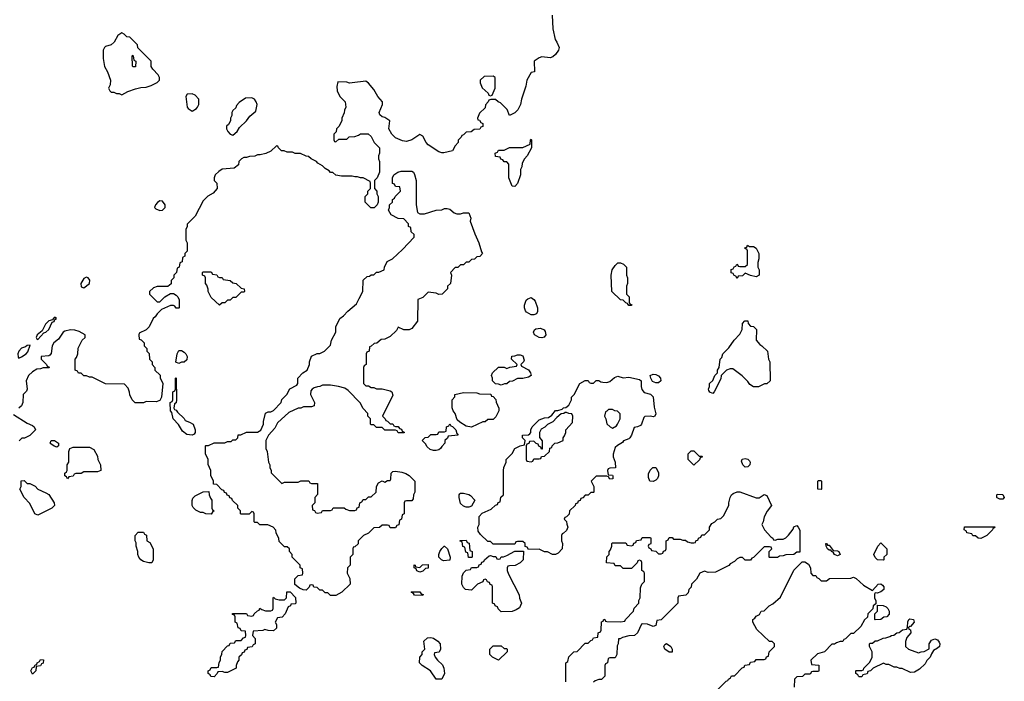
# Model space of a CAD drawing. Header units: inches. Extents: x 2701323 to 2964515, y 494916 to 722124.
# Tile 343 of 656: x 2780796 to 2788062, y 683893 to 688776. Entities that reach past the tile are written whole.
import ezdxf

# ---------------------------------------------------------------- set-up
doc = ezdxf.new("R2010")
doc.units = ezdxf.units.IN
doc.header["$MEASUREMENT"] = 0
doc.layers.add('C7688', color=7, linetype='Continuous')

msp = doc.modelspace()

# ---------------------------------------------------------------- linework, layer by layer
at = {"layer": 'C7688', "color": 2, "elevation": 10}
for points in [[(2784724.7, 688810), (2784731.1, 688708.9), (2784746.8, 688630), (2784761, 688610), (2784778, 688570), (2784771.3, 688550), (2784750, 688518), (2784730, 688502), (2784710, 688495.3), (2784650, 688502), (2784630, 688495.3), (2784592, 688470), (2784594, 688390), (2784570, 688386), (2784538, 688330), (2784530, 688286), (2784498, 688190), (2784491, 688150), (2784471, 688110), (2784450, 688088.7), (2784410, 688068), (2784393.6, 688113.6), (2784343.1, 688163.1), (2784326, 688170), (2784307.3, 688187.3), (2784272.7, 688187.3), (2784258, 688182), (2784254, 688170), (2784232.7, 688147.3), (2784230, 688126), (2784190, 688086), (2784174, 688050), (2784178, 688038), (2784190, 688034), (2784198, 688018), (2784214, 688010), (2784212.7, 687987.3), (2784198, 687982), (2784191.6, 687968.4), (2784150, 687966), (2784127.3, 687947.3), (2784090, 687946), (2784070, 687926), (2784058, 687922), (2784054, 687910), (2784032.7, 687887.3), (2784031.6, 687868.4), (2784010, 687846), (2783990.8, 687809.2), (2783926.4, 687793.6), (2783910, 687793.2), (2783890, 687801.2), (2783810, 687852.3), (2783794.5, 687870), (2783770, 687915.3), (2783750, 687929), (2783690.4, 687889.6), (2783650, 687876.2), (2783621.2, 687881.2), (2783570, 687905.2), (2783541.2, 687930), (2783521.2, 687970), (2783528, 688030), (2783490, 688053.2), (2783470, 688059), (2783453.6, 688073.6), (2783449.2, 688090), (2783473.2, 688150), (2783473.2, 688170), (2783439.3, 688210), (2783410, 688262), (2783370, 688308.7), (2783350, 688322), (2783248.9, 688308.9), (2783230, 688308.7), (2783210, 688315.3), (2783143.6, 688316.4), (2783136.9, 688283.1), (2783138, 688250), (2783158, 688210), (2783198, 688170), (2783202, 688130), (2783192.7, 688107.3), (2783191.6, 688088.4), (2783174, 688050), (2783174, 688030), (2783151.6, 687988.4), (2783134, 687970), (2783131.6, 687948.4), (2783114, 687930), (2783114, 687890), (2783118, 687878), (2783130, 687874), (2783150, 687894), (2783210, 687894), (2783228.4, 687911.6), (2783270, 687914), (2783296.4, 687923.6), (2783310, 687934), (2783367.3, 687932.7), (2783390, 687914), (2783412, 687870), (2783451.1, 687831.1), (2783451.3, 687790), (2783444.7, 687770), (2783444.7, 687750), (2783451.3, 687730), (2783451.3, 687650), (2783434, 687610), (2783414, 687590), (2783414, 687530), (2783431.6, 687511.6), (2783432, 687490), (2783442, 687470), (2783442, 687430), (2783434, 687410), (2783411.6, 687388.4), (2783388.4, 687388.4), (2783346, 687430), (2783346, 687470), (2783366, 687490), (2783366, 687510), (2783386, 687530), (2783386, 687570), (2783382, 687582), (2783330, 687608), (2783310, 687608), (2783290, 687615.3), (2783270, 687615.3), (2783250, 687622), (2783170, 687622), (2783130, 687628), (2783107.3, 687647.3), (2783090, 687648), (2783080.4, 687660.4), (2783050, 687678), (2783030, 687698), (2782996.4, 687716.4), (2782986, 687730), (2782946, 687750), (2782927.3, 687767.3), (2782910, 687768), (2782867.3, 687787.3), (2782830, 687788), (2782810, 687798), (2782770, 687798), (2782747.3, 687807.3), (2782728.4, 687808.4), (2782706, 687830), (2782702, 687842), (2782690, 687846), (2782650, 687806), (2782611.6, 687788.4), (2782570, 687778), (2782550, 687778), (2782530, 687768), (2782492.7, 687767.3), (2782470, 687758), (2782450, 687758), (2782434, 687750), (2782414, 687730), (2782410, 687706), (2782379.6, 687680.4), (2782290, 687673.2), (2782264.5, 687655.5), (2782238, 687630), (2782232, 687610), (2782232, 687590), (2782252, 687570), (2782254, 687530), (2782223.6, 687496.4), (2782185.4, 687474.6), (2782150, 687438), (2782090, 687326), (2782032.7, 687267.3), (2782031.6, 687248.4), (2782022, 687230), (2782022, 687150), (2782032, 687130), (2782031.6, 687068.4), (2782014, 687050), (2782014, 687030), (2781998, 687022), (2781994, 686990), (2781978, 686982), (2781974, 686950), (2781958, 686942), (2781954, 686910), (2781934, 686890), (2781934, 686870), (2781914, 686850), (2781912.7, 686827.3), (2781890, 686806), (2781810, 686806), (2781783.6, 686796.4), (2781754, 686770), (2781754, 686750), (2781810, 686694), (2781830, 686694), (2781866, 686730), (2781910, 686754), (2781930, 686754), (2781950, 686742), (2781962, 686730), (2781972.7, 686707.3), (2781974, 686650), (2781970, 686646), (2781950, 686646), (2781942, 686662), (2781930, 686666), (2781910, 686666), (2781843.6, 686636.4), (2781810, 686606), (2781796.9, 686583.1), (2781782, 686570), (2781751.1, 686508.9), (2781730, 686488), (2781678, 686462), (2781674, 686450), (2781678, 686418), (2781692.7, 686412.7), (2781714, 686390), (2781714, 686370), (2781734, 686350), (2781734, 686330), (2781751.6, 686311.6), (2781754, 686270), (2781774, 686250), (2781774, 686230), (2781794, 686210), (2781794, 686190), (2781831.6, 686151.6), (2781832.7, 686132.7), (2781851.1, 686091.1), (2781842, 685990), (2781830, 685966), (2781803.6, 685956.4), (2781730, 685958), (2781710, 685948), (2781648.4, 685948.4), (2781626, 685970), (2781608.4, 686008.4), (2781607.3, 686027.3), (2781596.4, 686056.4), (2781570, 686086), (2781430, 686088), (2781330, 686138), (2781310, 686138), (2781290, 686148), (2781270, 686148), (2781250, 686166), (2781230, 686166), (2781222, 686182), (2781206, 686190), (2781206, 686270), (2781216.4, 686283.6), (2781226, 686310), (2781228.4, 686351.6), (2781258, 686410), (2781278, 686430), (2781278, 686450), (2781234.8, 686474.8), (2781204.1, 686484.1), (2781170, 686487), (2781130, 686478), (2781118, 686470), (2781082, 686418), (2781048, 686390), (2781035.5, 686370), (2781027.1, 686312.9), (2781018.8, 686301.2), (2781010, 686295.3), (2780954, 686290), (2780954, 686270), (2780994, 686230), (2780998, 686218), (2781010, 686214), (2781012.7, 686207.3), (2780970, 686206), (2780950, 686198), (2780923.6, 686196.4), (2780890, 686178), (2780862, 686150), (2780844.7, 686110), (2780851.3, 686050), (2780846, 686034), (2780822, 686010), (2780818, 685950), (2780810, 685926), (2780790, 685908)], [(2780750, 685862), (2780850, 685798), (2780890, 685782), (2780902, 685770), (2780912, 685750), (2780870, 685706), (2780831.6, 685688.4), (2780812.7, 685687.3), (2780791.6, 685668.4)], [(2784826, 683890), (2784826, 684030), (2784842, 684038), (2784847.3, 684072.7), (2784886, 684110), (2784910, 684114), (2784970, 684174), (2784990, 684174), (2785010, 684194), (2785022, 684198), (2785030, 684214), (2785062, 684218), (2785066, 684250), (2785082, 684258), (2785086, 684270), (2785088.4, 684331.6), (2785102, 684338), (2785107.3, 684352.7), (2785114, 684350), (2785118, 684338), (2785130, 684334), (2785230, 684332), (2785262, 684338), (2785266, 684350), (2785326, 684410), (2785330, 684434), (2785366, 684470), (2785366, 684490), (2785375.3, 684510), (2785376.4, 684583.6), (2785386, 684610), (2785406, 684630), (2785406, 684690), (2785402, 684702), (2785386, 684710), (2785386, 684770), (2785382, 684782), (2785370, 684786), (2785358, 684782), (2785352.7, 684767.3), (2785310, 684726), (2785250, 684726), (2785230, 684746), (2785190, 684746), (2785182, 684762), (2785127.3, 684767.3), (2785128.4, 684811.6), (2785146, 684830), (2785146, 684850), (2785156.4, 684863.6), (2785166, 684890), (2785166, 684910), (2785170, 684914), (2785270, 684914), (2785278, 684898), (2785310, 684894), (2785322, 684898), (2785327.3, 684912.7), (2785342, 684918), (2785347.3, 684932.7), (2785382, 684938), (2785390, 684954), (2785450, 684954), (2785454, 684950), (2785452.7, 684912.7), (2785450, 684906), (2785438, 684902), (2785434, 684890), (2785438, 684878), (2785454, 684870), (2785458, 684858), (2785490, 684854), (2785510, 684834), (2785530, 684834), (2785542, 684838), (2785547.3, 684852.7), (2785562, 684858), (2785566, 684870), (2785566, 684930), (2785582, 684938), (2785590, 684954), (2785610, 684954), (2785622, 684942), (2785670, 684942), (2785690, 684934), (2785710, 684934), (2785723.6, 684923.6), (2785750, 684914), (2785770, 684914), (2785782, 684918), (2785786, 684930), (2785802, 684938), (2785806, 684950), (2785822, 684958), (2785830, 684974), (2785850, 684974), (2785886, 685010), (2785886, 685030), (2785903.1, 685056.9), (2785926, 685070), (2785946, 685090), (2785970, 685094), (2785990, 685114), (2786028, 685190), (2786028, 685210), (2786038, 685250), (2786048, 685270), (2786060.2, 685279.8), (2786090, 685291.3), (2786110, 685291.3), (2786230, 685247.3), (2786252, 685248), (2786290, 685270.8), (2786310, 685264.7), (2786344.7, 685190), (2786311.1, 685148.9), (2786290, 685106), (2786282, 685070), (2786272, 685050), (2786292, 685010), (2786339.6, 684959.6), (2786354, 684950), (2786358, 684938), (2786370, 684934), (2786390, 684942), (2786430, 684942), (2786450, 684952), (2786469.1, 684970.9), (2786503.1, 685016.9), (2786510, 685034), (2786530, 685042), (2786542, 685030), (2786552.7, 685007.3), (2786552.7, 684847.3), (2786530, 684846), (2786510, 684828), (2786450, 684826), (2786430, 684818), (2786403.6, 684816.4), (2786387.3, 684807.3), (2786330, 684806), (2786326, 684810), (2786326, 684850), (2786346, 684870), (2786342, 684882), (2786330, 684886), (2786290, 684886), (2786210, 684806), (2786198, 684802), (2786190, 684786), (2786150, 684786), (2786130, 684806), (2786110, 684806), (2786090, 684798), (2786070, 684778), (2786039.6, 684760.4), (2786030, 684748), (2785930, 684698), (2785876.4, 684696.4), (2785850, 684706), (2785814, 684690), (2785790, 684646), (2785754, 684610), (2785751.6, 684588.4), (2785734, 684570), (2785730, 684546), (2785711.6, 684528.4), (2785658, 684522), (2785654, 684510), (2785654, 684470), (2785530, 684346), (2785498, 684342), (2785490, 684306), (2785470, 684298), (2785430, 684315.3), (2785390, 684318), (2785384.7, 684315.3), (2785354, 684250), (2785334, 684230), (2785290, 684228), (2785243.6, 684216.4), (2785226, 684206), (2785214, 684206), (2785212, 684170), (2785204.7, 684155.3), (2785202, 684090), (2785190, 684066), (2785150, 684066), (2785138, 684062), (2785134, 684030), (2785118, 684022), (2785114, 684010), (2785114, 683930), (2785090, 683906), (2785070, 683906), (2785043.6, 683896.4), (2785030, 683886)], [(2785946, 683830), (2786010, 683894), (2786022, 683898), (2786026, 683910), (2786042, 683918), (2786050, 683934), (2786070, 683934), (2786127.3, 683992.7), (2786142, 683998), (2786147.3, 684012.7), (2786182, 684018), (2786190, 684034), (2786222, 684038), (2786230, 684054), (2786290, 684054), (2786302, 684058), (2786307.3, 684072.7), (2786322, 684078), (2786326, 684110), (2786366, 684150), (2786366, 684170), (2786350, 684186), (2786330, 684186), (2786236.4, 684276.4), (2786206, 684330), (2786206, 684350), (2786222, 684358), (2786230, 684374), (2786254.6, 684385.4), (2786268.9, 684411.1), (2786290, 684414), (2786326, 684450), (2786354.6, 684465.4), (2786410, 684514), (2786510, 684714), (2786570, 684774), (2786590, 684774), (2786616.9, 684756.9), (2786632, 684730), (2786634, 684690), (2786650, 684674), (2786670, 684674), (2786678, 684658), (2786692.7, 684652.7), (2786710, 684634), (2786750, 684634), (2786772.7, 684652.7), (2786930, 684654), (2786950, 684662), (2786970, 684652), (2787023.8, 684603.8), (2787090, 684562), (2787130, 684610.6), (2787150, 684613.4), (2787163.4, 684603.4), (2787173.4, 684590), (2787173, 684570), (2787150, 684553.6), (2787124.7, 684544.7), (2787110, 684546), (2787104.7, 684535.3), (2787104.7, 684510), (2787112.7, 684487.3), (2787114, 684466), (2787094, 684450), (2787092.7, 684427.3), (2787054, 684390), (2787052.7, 684367.3), (2787030, 684346), (2787003.6, 684296.4), (2786950, 684246), (2786930, 684246), (2786890, 684206), (2786878, 684202), (2786870, 684186), (2786850, 684186), (2786823.6, 684176.4), (2786810, 684166), (2786790, 684166), (2786734, 684110), (2786683.6, 684096.4), (2786634, 684050), (2786638, 684018), (2786692.7, 684012.7), (2786694, 683970), (2786690, 683966), (2786650, 683966), (2786638, 683962), (2786630, 683946), (2786590, 683946), (2786571.6, 683928.4), (2786530, 683926), (2786514, 683910), (2786512, 683850)]]:
    msp.add_lwpolyline(points, dxfattribs=at)
for points in [[(2781550, 688678), (2781519.6, 688660.4), (2781492, 688610), (2781472, 688590), (2781430, 688578), (2781422, 688570), (2781412, 688550), (2781411.3, 688490), (2781422, 688430), (2781444.7, 688390), (2781466, 688330), (2781463.6, 688296.4), (2781452, 688270), (2781462, 688250), (2781470, 688242), (2781490, 688242), (2781510, 688232), (2781530, 688232), (2781550, 688222), (2781594.6, 688245.4), (2781650, 688266), (2781690, 688276), (2781730, 688278), (2781766, 688290), (2781810, 688312), (2781828, 688330), (2781828, 688350), (2781818, 688370), (2781778, 688410), (2781766, 688430), (2781766, 688470), (2781667.3, 688567.3), (2781666, 688590), (2781610, 688646), (2781586, 688650), (2781566, 688670)], [(2781650, 688428), (2781630, 688428.7), (2781627.3, 688432.7), (2781626, 688510), (2781630, 688514), (2781634, 688510), (2781638, 688478), (2781652, 688470)], [(2784290, 688358), (2784223.6, 688356.4), (2784194, 688330), (2784194, 688310), (2784210, 688274), (2784252.7, 688232.7), (2784258, 688218), (2784270, 688214), (2784282, 688218), (2784306, 688270), (2784306, 688350)], [(2782070, 688228), (2782032.7, 688227.3), (2782022, 688210), (2782032, 688130), (2782039.6, 688119.6), (2782070, 688102), (2782100.4, 688119.6), (2782108, 688130), (2782118, 688150), (2782118, 688190), (2782090, 688218)], [(2782510, 688199), (2782463.5, 688196.5), (2782415.3, 688164.7), (2782396.9, 688143.1), (2782390, 688126), (2782370, 688106), (2782362, 688090), (2782362, 688070), (2782352, 688050), (2782351.6, 688028.4), (2782336.9, 688003.1), (2782322, 687990), (2782322, 687970), (2782332, 687950), (2782350, 687932), (2782370, 687924.7), (2782402, 687950), (2782419, 687981), (2782468.7, 688030), (2782495.5, 688064.5), (2782538, 688102), (2782548.7, 688150), (2782542, 688170), (2782528, 688190)], [(2784450, 687546), (2784430, 687548), (2784405.2, 687610), (2784406, 687710), (2784390, 687726), (2784370, 687726), (2784362, 687742), (2784347.3, 687747.3), (2784342, 687762), (2784307.3, 687767.3), (2784306, 687790), (2784322, 687798), (2784330, 687814), (2784370, 687814), (2784410, 687832), (2784510, 687832), (2784562, 687858), (2784566, 687890), (2784570, 687894), (2784574, 687890), (2784572, 687830), (2784542, 687770), (2784522, 687750), (2784503.6, 687716.4), (2784502, 687690), (2784492, 687670), (2784492, 687630), (2784470, 687566)], [(2783750, 687342), (2783783.6, 687343.6), (2783870, 687371.3), (2783910, 687372), (2783930, 687382), (2783950, 687382), (2783970, 687378), (2784002, 687350), (2784022, 687342), (2784050, 687342.8), (2784071.1, 687351.1), (2784110, 687351.3), (2784124.7, 687310), (2784121, 687290), (2784155.3, 687195.3), (2784184.7, 687130), (2784203.6, 687063.6), (2784212, 687050), (2784192.7, 687027.3), (2784170, 687026), (2784151.6, 687008.4), (2784130, 687006), (2784110, 686986), (2784090, 686986), (2784070, 686966), (2784050, 686966), (2784030, 686946), (2784010, 686946), (2783974, 686910), (2783982, 686890), (2783974, 686830), (2783954, 686810), (2783954, 686790), (2783914, 686750), (2783890, 686748), (2783870, 686758), (2783810, 686766), (2783770, 686726), (2783734, 686710), (2783732, 686550), (2783690, 686498), (2783670, 686488), (2783630, 686488), (2783590, 686506), (2783576.9, 686483.1), (2783530, 686438), (2783490, 686418), (2783463.6, 686416.4), (2783431.6, 686388.4), (2783412.7, 686387.3), (2783390, 686366), (2783378, 686362), (2783374, 686330), (2783358, 686322), (2783354, 686310), (2783354, 686230), (2783338, 686222), (2783334, 686210), (2783334, 686090), (2783350, 686074), (2783370, 686074), (2783390, 686062), (2783410, 686062), (2783430, 686052), (2783471.1, 686051.1), (2783530, 686038), (2783542, 686030), (2783550, 686006), (2783474, 685850), (2783494, 685830), (2783498, 685818), (2783510, 685814), (2783530, 685794), (2783550, 685794), (2783558, 685778), (2783570, 685774), (2783590, 685774), (2783598, 685758), (2783612.7, 685752.7), (2783618, 685738), (2783632.7, 685732.7), (2783632.7, 685727.3), (2783590, 685726), (2783582, 685742), (2783570, 685746), (2783490, 685746), (2783470, 685766), (2783430, 685766), (2783410, 685786), (2783390, 685786), (2783386, 685790), (2783386, 685830), (2783366, 685850), (2783366, 685870), (2783330, 685906), (2783308.4, 685948.4), (2783220.4, 686040.4), (2783196.4, 686056.4), (2783148.4, 686068.4), (2783090, 686078), (2783030, 686078), (2783010, 686068), (2782992.7, 686067.3), (2782970, 686058), (2782954, 686050), (2782943.6, 686036.4), (2782942, 686010), (2782972, 685950), (2782970, 685926), (2782950, 685918), (2782890, 685918), (2782871.1, 685908.9), (2782850, 685908), (2782782, 685878), (2782699.6, 685800.4), (2782679.8, 685760.2), (2782632, 685710), (2782612, 685670), (2782612, 685610), (2782622, 685590), (2782632, 685510), (2782642, 685490), (2782642, 685470), (2782652, 685450), (2782652.7, 685432.7), (2782730, 685354), (2782750, 685362), (2782850, 685362), (2782870, 685372), (2782930, 685372), (2782938, 685358), (2782950, 685354), (2782992.7, 685352.7), (2782992.7, 685272.7), (2782974, 685250), (2782974, 685210), (2782954, 685190), (2782958, 685158), (2782972.7, 685152.7), (2782978, 685138), (2782990, 685134), (2783022, 685138), (2783030, 685154), (2783090, 685154), (2783102, 685158), (2783110, 685174), (2783190, 685174), (2783203.6, 685163.6), (2783230, 685154), (2783270, 685154), (2783282, 685158), (2783287.3, 685172.7), (2783302, 685178), (2783306, 685210), (2783322, 685218), (2783330, 685234), (2783350, 685234), (2783370, 685254), (2783390, 685254), (2783426, 685290), (2783428, 685330), (2783443.1, 685356.9), (2783470, 685372), (2783490, 685362), (2783510, 685374), (2783530, 685374), (2783535.3, 685384.7), (2783538, 685430), (2783550, 685442), (2783570, 685444.7), (2783616.9, 685436.9), (2783646.4, 685426.4), (2783670.8, 685410.8), (2783711.3, 685370), (2783711.3, 685290), (2783702, 685270), (2783699.6, 685240.4), (2783690, 685226), (2783650, 685226), (2783638, 685222), (2783634, 685210), (2783634, 685130), (2783618, 685122), (2783614, 685090), (2783598, 685082), (2783592.7, 685047.3), (2783578, 685042), (2783570, 685026), (2783530, 685026), (2783522, 685042), (2783510, 685046), (2783470, 685046), (2783451.6, 685028.4), (2783410, 685026), (2783370, 684986), (2783334, 684970), (2783294, 684930), (2783292.7, 684907.3), (2783270, 684886), (2783258, 684882), (2783254, 684870), (2783254, 684830), (2783234, 684810), (2783234, 684750), (2783214, 684730), (2783212, 684690), (2783231.6, 684651.6), (2783234, 684610), (2783174, 684550), (2783130, 684526), (2783090, 684526), (2783070, 684546), (2783050, 684546), (2783030, 684566), (2783010, 684566), (2782990, 684586), (2782967.3, 684587.3), (2782962, 684602), (2782950, 684606), (2782938, 684602), (2782932.7, 684587.3), (2782910, 684566), (2782888.4, 684568.4), (2782860.4, 684580.4), (2782827.3, 684607.3), (2782826, 684650), (2782850, 684674), (2782882, 684678), (2782886, 684690), (2782882, 684722), (2782866, 684730), (2782866, 684750), (2782806, 684810), (2782806, 684830), (2782786, 684850), (2782786, 684870), (2782770, 684886), (2782750, 684886), (2782710, 684926), (2782707.3, 684947.3), (2782688.4, 684988.4), (2782687.3, 685007.3), (2782666, 685030), (2782627.3, 685047.3), (2782568.4, 685048.4), (2782550, 685066), (2782530, 685066), (2782526, 685070), (2782526, 685130), (2782522, 685142), (2782510, 685146), (2782490, 685126), (2782430, 685126), (2782426, 685130), (2782426, 685150), (2782406, 685170), (2782406, 685190), (2782367.3, 685227.3), (2782362, 685242), (2782347.3, 685247.3), (2782342, 685262), (2782327.3, 685267.3), (2782322, 685282), (2782307.3, 685287.3), (2782302, 685302), (2782287.3, 685307.3), (2782250, 685346), (2782227.3, 685347.3), (2782226, 685370), (2782207.3, 685412.7), (2782206, 685450), (2782187.3, 685492.7), (2782186, 685530), (2782167.3, 685572.7), (2782166, 685630), (2782170, 685634), (2782190, 685634), (2782230, 685652), (2782310, 685654), (2782330, 685662), (2782356.4, 685663.6), (2782370, 685674), (2782390, 685674), (2782406, 685690), (2782408.4, 685711.6), (2782427.3, 685712.7), (2782470, 685731.3), (2782550, 685732), (2782574.6, 685745.4), (2782595.3, 685790), (2782595.3, 685810), (2782609.1, 685870.9), (2782630, 685882), (2782650, 685882), (2782668.4, 685891.6), (2782726, 685950), (2782730, 685974), (2782768, 686010), (2782788.9, 686051.1), (2782840.4, 686079.6), (2782848, 686090), (2782848, 686130), (2782886, 686170), (2782918, 686190), (2782935.3, 686230), (2782935.3, 686250), (2782950, 686292), (2782990, 686312), (2783010, 686312), (2783046, 686330), (2783090, 686374), (2783098, 686410), (2783128, 686470), (2783128, 686510), (2783158, 686570), (2783186, 686590), (2783216.4, 686623.6), (2783280.4, 686679.6), (2783302, 686718), (2783328, 686770), (2783330, 686854), (2783360.4, 686879.6), (2783376.4, 686883.6), (2783390, 686894), (2783410, 686894), (2783428.4, 686911.6), (2783447.3, 686912.7), (2783486, 686930), (2783488, 686950), (2783508.9, 686991.1), (2783546, 687010), (2783620.4, 687079.6), (2783706, 687170), (2783706, 687190), (2783686, 687210), (2783682, 687242), (2783666, 687250), (2783666, 687270), (2783630, 687306), (2783590, 687308), (2783536.4, 687336.4), (2783518, 687370), (2783526, 687390), (2783526, 687410), (2783546, 687430), (2783546, 687450), (2783562, 687458), (2783566, 687470), (2783606, 687510), (2783602, 687542), (2783570, 687546), (2783562, 687562), (2783547.3, 687567.3), (2783546, 687610), (2783558, 687630), (2783586, 687650), (2783610, 687658), (2783690, 687658), (2783702, 687650), (2783710, 687634), (2783722, 687590), (2783722, 687410), (2783732, 687352)], [(2781830, 687438), (2781813.8, 687426.2), (2781799.1, 687410), (2781791, 687390), (2781799.6, 687379.6), (2781830, 687367.7), (2781850, 687370.6), (2781869.4, 687390), (2781869.4, 687410), (2781850, 687436)], [(2786182, 687102), (2786210, 687102), (2786230.9, 687090.9), (2786251.3, 687050), (2786251.3, 687010), (2786243.6, 686983.6), (2786242, 686950), (2786254, 686930), (2786254, 686890), (2786230, 686878), (2786188.9, 686888.9), (2786150, 686906), (2786130, 686886), (2786098, 686882), (2786090, 686866), (2786082, 686882), (2786067.3, 686887.3), (2786062, 686902), (2786047.3, 686907.3), (2786047.3, 686932.7), (2786062, 686938), (2786067.3, 686952.7), (2786082, 686958), (2786088.4, 686971.6), (2786094, 686970), (2786098, 686958), (2786110, 686954), (2786150, 686954), (2786166, 686970), (2786166, 687070), (2786162, 687082), (2786150, 687086), (2786148, 687092), (2786162, 687098), (2786168, 687112)], [(2785290, 686666), (2785282, 686682), (2785270, 686686), (2785250, 686706), (2785230, 686708), (2785166, 686770), (2785161.2, 686890), (2785169.2, 686930), (2785190, 686962), (2785210, 686982), (2785230, 686982), (2785251.3, 686971.3), (2785274, 686950), (2785274, 686890), (2785282, 686870), (2785282, 686830), (2785274, 686810), (2785274, 686750), (2785294, 686730), (2785294, 686690), (2785298, 686678), (2785312.7, 686672.7), (2785310, 686666)], [(2781290, 686875.6), (2781270, 686866), (2781247.7, 686830), (2781250, 686804.7), (2781270, 686798), (2781312.3, 686830), (2781314.3, 686854.3), (2781301.2, 686870)], [(2782270, 686874), (2782290, 686874), (2782298, 686858), (2782350, 686852), (2782370, 686834), (2782394, 686830), (2782430, 686794), (2782452, 686790), (2782454, 686770), (2782450, 686766), (2782430, 686766), (2782390, 686726), (2782370, 686726), (2782350, 686706), (2782330, 686706), (2782310, 686686), (2782290, 686686), (2782270, 686668), (2782210, 686726), (2782188, 686770), (2782187.3, 686787.3), (2782176.4, 686816.4), (2782166, 686830), (2782166, 686870), (2782162, 686882), (2782146, 686890), (2782146, 686910), (2782150, 686914), (2782210, 686914), (2782218, 686898), (2782250, 686894), (2782258, 686878)], [(2784570, 686598), (2784536.4, 686616.4), (2784528.4, 686628.4), (2784522, 686650), (2784522, 686670), (2784534.6, 686705.4), (2784544.7, 686715.3), (2784570, 686724.7), (2784591.1, 686711.1), (2784599.8, 686699.8), (2784618, 686650), (2784618, 686622), (2784610, 686606), (2784590, 686598)], [(2781059, 686579), (2781050, 686579), (2781039.1, 686560.9), (2781010, 686552.3), (2780987.3, 686530), (2780961, 686479), (2780926, 686450), (2780918.8, 686430), (2780921.4, 686421.4), (2780930, 686416), (2780974.8, 686465.2), (2780988, 686470), (2781011, 686489), (2781036.5, 686543.5), (2781050, 686548), (2781056, 686564), (2781068, 686570)], [(2784650, 686429), (2784629.3, 686429.3), (2784595.3, 686450), (2784588, 686470), (2784594, 686486), (2784604.7, 686495.3), (2784639.8, 686499.8), (2784666.8, 686486.8), (2784674.8, 686474.8), (2784678, 686450), (2784666, 686434)], [(2786210, 686066), (2786183.1, 686083.1), (2786170, 686106), (2786128.4, 686148.4), (2786058, 686198), (2786039.6, 686200.4), (2786011.1, 686188.9), (2785972, 686150), (2785970, 686126), (2785922, 686030), (2785910, 686018), (2785890, 686026), (2785880.4, 686040.4), (2785878, 686050), (2785886, 686070), (2785886, 686090), (2785910, 686114), (2785926, 686150), (2785946, 686170), (2785946, 686190), (2785958, 686210), (2785966, 686270), (2785976.4, 686283.6), (2785986, 686310), (2786030, 686354), (2786068.9, 686411.1), (2786110, 686454), (2786128, 686490), (2786130, 686534), (2786147.3, 686552.7), (2786170, 686554), (2786172.7, 686532.7), (2786190, 686514), (2786211.6, 686511.6), (2786234, 686490), (2786232, 686410), (2786258, 686378), (2786272, 686370), (2786314, 686330), (2786322, 686270), (2786332, 686250), (2786334, 686110), (2786310, 686088), (2786292.7, 686087.3), (2786247.3, 686067.3)], [(2780873.6, 686373.6), (2780850, 686371.8), (2780838, 686362), (2780810, 686351.1), (2780790.4, 686330), (2780783.1, 686310), (2780784.9, 686284.9), (2780790, 686278), (2780810, 686287.3), (2780842.9, 686310), (2780854.9, 686325.1)], [(2781970, 686238), (2781948.7, 686248.7), (2781958, 686310), (2781970, 686334), (2781990, 686334), (2782010, 686322), (2782022, 686310), (2782032, 686290), (2782030, 686266), (2782010, 686248.7), (2781990, 686248)], [(2784350, 686078), (2784330, 686086), (2784307.3, 686087.3), (2784286, 686110), (2784286, 686130), (2784278, 686150), (2784286, 686170), (2784328.4, 686211.6), (2784370, 686212), (2784390, 686202), (2784412.7, 686212.7), (2784462, 686218), (2784466, 686230), (2784426, 686270), (2784427.3, 686292.7), (2784450, 686294), (2784470, 686302), (2784490, 686302), (2784510, 686294), (2784518, 686262), (2784514, 686250), (2784494, 686230), (2784498, 686218), (2784550, 686192), (2784564.7, 686170), (2784570.8, 686149.2), (2784550, 686138), (2784510, 686128), (2784470, 686128), (2784431.6, 686108.4), (2784410, 686106), (2784390, 686088), (2784372.7, 686087.3)], [(2782070, 685708.7), (2782030, 685715.3), (2781998, 685738), (2781968.4, 685788.4), (2781928, 685830), (2781918, 685878), (2781908.4, 685888.4), (2781906, 685950), (2781922, 685958), (2781926, 685970), (2781926, 686030), (2781942, 686038), (2781946, 686050), (2781946, 686130), (2781950, 686134), (2781954, 685970), (2781951.6, 685948.4), (2781938, 685942), (2781934, 685910), (2781938, 685898), (2781950, 685894), (2781959.6, 685879.6), (2782010, 685832), (2782018, 685818), (2782050, 685806), (2782076, 685790), (2782091, 685750), (2782091, 685729), (2782083.6, 685716.4)], [(2785250, 686132), (2785290, 686138), (2785370, 686121), (2785381, 686110), (2785381, 686070), (2785386, 686046), (2785404.7, 686024.7), (2785450, 686011.3), (2785470, 685992), (2785477.3, 685917.3), (2785490, 685866), (2785482, 685850), (2785470, 685844), (2785450, 685848.7), (2785410, 685848), (2785401, 685839), (2785384.7, 685790), (2785378, 685782), (2785354, 685770), (2785330, 685766), (2785311.3, 685710), (2785298, 685690), (2785290, 685682), (2785251.6, 685668.4), (2785243.6, 685656.4), (2785206.4, 685633.6), (2785190, 685618), (2785176, 685570), (2785176, 685550), (2785191.3, 685510), (2785191.6, 685468.4), (2785150, 685466), (2785138, 685462), (2785134, 685450), (2785138, 685418), (2785170, 685414), (2785174, 685410), (2785172.7, 685387.3), (2785150, 685386), (2785142, 685402), (2785130, 685406), (2785050, 685406), (2785014, 685370), (2785032, 685330), (2785034, 685290), (2785030, 685286), (2785010, 685286), (2784990, 685266), (2784970, 685266), (2784952.7, 685247.3), (2784938, 685242), (2784932.7, 685227.3), (2784918, 685222), (2784912.7, 685207.3), (2784898, 685202), (2784894, 685190), (2784854, 685150), (2784850, 685126), (2784830, 685106), (2784818, 685102), (2784814, 685090), (2784831.6, 685071.6), (2784832.7, 685052.7), (2784842, 685030), (2784830, 685006), (2784810, 684986), (2784798, 684982), (2784794, 684970), (2784794, 684930), (2784802, 684910), (2784798, 684870), (2784770, 684838), (2784750, 684828.7), (2784728.9, 684828.9), (2784690, 684848), (2784668.9, 684848.9), (2784630, 684868), (2784550, 684866), (2784542, 684882), (2784527.3, 684887.3), (2784526, 684910), (2784510, 684926), (2784470, 684926), (2784458, 684922), (2784450, 684906), (2784290, 684906), (2784270, 684926), (2784250, 684926), (2784196.4, 684976.4), (2784180.4, 685000.4), (2784178, 685030), (2784186, 685050), (2784186, 685110), (2784210, 685134), (2784276.4, 685163.6), (2784307.3, 685192.7), (2784322, 685198), (2784327.3, 685212.7), (2784342, 685218), (2784347.3, 685252.7), (2784366, 685270), (2784366, 685450), (2784368.4, 685471.6), (2784386, 685510), (2784386, 685530), (2784430, 685574), (2784448.9, 685611.1), (2784490, 685632), (2784522, 685638), (2784526, 685670), (2784506, 685690), (2784506, 685710), (2784550, 685712), (2784560.4, 685719.6), (2784568, 685730), (2784568.7, 685750), (2784578, 685770), (2784630, 685822), (2784670, 685838), (2784699, 685841), (2784722, 685858), (2784750, 685892), (2784767.3, 685892.7), (2784798, 685902), (2784810, 685912), (2784827.3, 685912.7), (2784848.4, 685931.6), (2784868, 685970), (2784868, 685990), (2784888, 686010), (2784930, 686092), (2784970, 686114), (2784990, 686114), (2784998, 686098), (2785010, 686094), (2785030, 686094), (2785050, 686114), (2785070, 686114), (2785083.6, 686103.6), (2785099.6, 686099.6), (2785130, 686098), (2785150, 686104.7), (2785185.2, 686134.8), (2785210, 686144.7)], [(2785490, 686096.2), (2785466.5, 686106.5), (2785452.7, 686130), (2785449.4, 686150.6), (2785470, 686160.7), (2785490, 686158), (2785510, 686147.3), (2785524.9, 686130), (2785527.7, 686110), (2785510, 686096.2)], [(2784130, 685768), (2784090, 685775.3), (2784044.7, 685804.7), (2784024, 685824), (2784008.7, 685870), (2783995.3, 685890), (2783988.4, 685911.6), (2783988, 685970), (2784007.3, 685992.7), (2784008, 686010), (2784070, 686024.7), (2784170, 686022), (2784190, 686014), (2784272.7, 686012.7), (2784278, 685998), (2784290, 685994), (2784310, 685974), (2784312.7, 685952.7), (2784332, 685910), (2784331.1, 685888.9), (2784310, 685846), (2784290, 685826), (2784250, 685826), (2784231.6, 685808.4), (2784212.7, 685807.3)], [(2784830, 685878), (2784822, 685878), (2784811.6, 685868.4), (2784792.7, 685867.3), (2784759.6, 685840.4), (2784730.9, 685809.1), (2784691.1, 685788.9), (2784670.9, 685769.1), (2784645.4, 685754.6), (2784632, 685730), (2784632.7, 685692.7), (2784652.7, 685667.3), (2784652.7, 685607.3), (2784647.3, 685607.3), (2784642, 685622), (2784627.3, 685627.3), (2784622, 685642), (2784607.3, 685647.3), (2784590, 685666), (2784558, 685662), (2784552.7, 685647.3), (2784538, 685642), (2784534, 685630), (2784534, 685530), (2784538, 685518), (2784570, 685514), (2784582, 685518), (2784590, 685534), (2784630, 685534), (2784642, 685538), (2784647.3, 685552.7), (2784670, 685554), (2784706, 685590), (2784707.3, 685612.7), (2784722, 685618), (2784726, 685630), (2784746, 685650), (2784767.3, 685652.7), (2784806, 685670), (2784806, 685690), (2784816.4, 685703.6), (2784826, 685730), (2784826, 685750), (2784876.4, 685803.6), (2784878, 685850), (2784870, 685866), (2784848.4, 685868.4)], [(2785170, 685898), (2785142, 685898), (2785130, 685886), (2785118, 685882), (2785112, 685850), (2785122, 685830), (2785130, 685794), (2785154, 685770), (2785170, 685762), (2785200.4, 685779.6), (2785208, 685790), (2785228, 685830), (2785227.3, 685867.3), (2785207.3, 685887.3), (2785188.4, 685888.4)], [(2783850, 685595.3), (2783824.7, 685604.7), (2783803.1, 685623.1), (2783790, 685646), (2783766, 685670), (2783787.3, 685692.7), (2783810, 685694), (2783830, 685714), (2783870, 685714), (2783882, 685718), (2783890, 685734), (2783930, 685734), (2783942, 685738), (2783946, 685770), (2783962, 685778), (2783970, 685794), (2783978, 685778), (2783990, 685774), (2784014, 685750), (2784022, 685722), (2784031.6, 685708.4), (2783958, 685702), (2783952.7, 685687.3), (2783934, 685670), (2783934, 685650), (2783910, 685626), (2783902, 685610), (2783890, 685602), (2783870, 685595.3)], [(2781070, 685622), (2781050, 685628.7), (2781025.6, 685645.6), (2781022, 685650), (2781028, 685670), (2781054, 685670), (2781082, 685650), (2781082, 685630)], [(2781150, 685388), (2781142, 685402), (2781128.4, 685408.4), (2781128, 685430), (2781142, 685438), (2781146, 685450), (2781146, 685490), (2781158, 685510), (2781158, 685590), (2781166, 685610), (2781190, 685622), (2781310, 685622), (2781343.6, 685603.6), (2781370, 685554), (2781372, 685530), (2781392, 685490), (2781394, 685450), (2781370, 685438), (2781270, 685438), (2781250, 685426), (2781210, 685426), (2781198, 685422), (2781190, 685406), (2781158, 685402)], [(2785810, 685554), (2785830, 685554), (2785834, 685550), (2785818, 685542), (2785812.7, 685527.3), (2785770, 685488), (2785728.9, 685528.9), (2785728.4, 685571.6), (2785750, 685594), (2785770, 685594)], [(2786150, 685473), (2786131.5, 685490), (2786122.7, 685517.3), (2786126.8, 685533.2), (2786150, 685537.6), (2786170, 685532.2), (2786180.9, 685520.9), (2786187, 685510), (2786184.9, 685490), (2786170, 685476.3)], [(2785470, 685368), (2785446, 685370), (2785436.4, 685396.4), (2785436.4, 685423.6), (2785449.1, 685450.9), (2785468.9, 685471.1), (2785490, 685472), (2785510, 685434), (2785511.1, 685408.9), (2785502, 685390), (2785490, 685378)], [(2780930, 685118), (2780908.9, 685128.9), (2780870, 685206), (2780828, 685250), (2780798, 685310), (2780806, 685330), (2780807.3, 685372.7), (2780830, 685374), (2780850, 685354), (2780870, 685352), (2780910, 685332), (2780930, 685312), (2780990, 685284.7), (2781010.8, 685270.8), (2781050.9, 685210.9), (2781052, 685190), (2781032, 685170), (2780950, 685128)], [(2786710, 685308), (2786686, 685310), (2786686, 685370), (2786690, 685374), (2786710, 685374), (2786714, 685370), (2786714, 685310)], [(2782210, 685126), (2782170, 685128), (2782150, 685138), (2782130, 685138), (2782096.4, 685156.4), (2782076.4, 685176.4), (2782068, 685190), (2782068.4, 685228.4), (2782074.6, 685245.4), (2782090, 685262), (2782150, 685292), (2782192.7, 685292.7), (2782194, 685270), (2782203.6, 685243.6), (2782214, 685230), (2782214, 685170), (2782218, 685158), (2782232, 685150), (2782218, 685142)], [(2784090, 685178), (2784070, 685186), (2784050, 685206), (2784038, 685250), (2784038, 685270), (2784043.1, 685276.9), (2784050, 685282), (2784070, 685282), (2784111.1, 685271.1), (2784123.6, 685263.6), (2784154, 685230), (2784130, 685186), (2784110, 685178)], [(2788030, 685238), (2788010, 685246), (2788006, 685250), (2788006, 685270), (2788010, 685274), (2788050.9, 685270.9), (2788062, 685250), (2788050, 685238)], [(2781750, 684768), (2781710, 684778), (2781688.9, 684788.9), (2781675.3, 684810), (2781668.9, 684828.9), (2781668.7, 684850), (2781655.3, 684890), (2781655.3, 684915.3), (2781648.7, 684930), (2781648, 684970), (2781670, 684994), (2781710, 684994), (2781718, 684978), (2781732.7, 684972.7), (2781734, 684930), (2781756.9, 684916.9), (2781782, 684870), (2781782, 684790), (2781770, 684768)], [(2787890, 684946), (2787868.4, 684948.4), (2787850, 684966), (2787830, 684966), (2787822, 684982), (2787786, 684990), (2787782, 685002), (2787766, 685010), (2787767.3, 685032.7), (2787992.7, 685032.7), (2787990, 685026), (2787978, 685022), (2787974, 685010), (2787934, 684970)], [(2784130, 684806), (2784107.3, 684807.3), (2784102, 684842), (2784087.3, 684847.3), (2784082, 684882), (2784067.3, 684887.3), (2784062, 684922), (2784047.3, 684927.3), (2784047.3, 684932.7), (2784090, 684934), (2784098, 684918), (2784112.7, 684912.7), (2784118, 684858), (2784134, 684850), (2784134, 684810)], [(2786758, 684898), (2786770, 684898), (2786798, 684858), (2786830, 684856), (2786842, 684850), (2786850, 684828), (2786830, 684818), (2786810, 684828.7), (2786802, 684842), (2786788, 684850), (2786782, 684862), (2786770, 684862), (2786758, 684870), (2786748, 684890), (2786746, 684910), (2786751, 684911)], [(2787170, 684786), (2787126, 684790), (2787110, 684806), (2787098, 684830), (2787128.4, 684891.6), (2787150, 684914), (2787194, 684870), (2787194, 684830), (2787174, 684810), (2787174, 684790)], [(2783923.1, 684783.1), (2783908.9, 684788.9), (2783889, 684809), (2783888.7, 684830), (2783895.3, 684850), (2783910, 684874), (2783928.4, 684891.6), (2783931.6, 684891.6), (2783952, 684870), (2783972, 684810), (2783970, 684788)], [(2784350, 684406), (2784327.3, 684427.3), (2784322, 684442), (2784306, 684450), (2784302, 684462), (2784286, 684470), (2784286, 684590), (2784282, 684602), (2784267.3, 684607.3), (2784262, 684622), (2784247.3, 684627.3), (2784242, 684642), (2784230, 684646), (2784218, 684642), (2784212.7, 684627.3), (2784174, 684610), (2784130, 684566), (2784086, 684570), (2784070, 684586), (2784058, 684610), (2784062, 684670), (2784070, 684694), (2784090, 684714), (2784122, 684718), (2784130, 684734), (2784170, 684734), (2784182, 684738), (2784187.3, 684752.7), (2784202, 684758), (2784207.3, 684772.7), (2784222, 684778), (2784226, 684790), (2784260.4, 684819.6), (2784270, 684822), (2784290, 684814), (2784310, 684814), (2784318, 684798), (2784330, 684794), (2784342, 684798), (2784348.4, 684811.6), (2784367.3, 684812.7), (2784390, 684822), (2784450, 684854), (2784512.7, 684852.7), (2784511.1, 684788.9), (2784490, 684768), (2784451.6, 684748.4), (2784410, 684746), (2784398, 684742), (2784394, 684730), (2784394, 684710), (2784403.6, 684683.6), (2784482, 684530), (2784485.4, 684505.4), (2784498, 684470), (2784483.6, 684436.4), (2784459.8, 684420.2), (2784430, 684408)], [(2783750, 684698), (2783727.3, 684707.3), (2783722, 684722), (2783706, 684730), (2783707.3, 684752.7), (2783714, 684750), (2783718, 684738), (2783750, 684734), (2783768.4, 684751.6), (2783810, 684754), (2783811.1, 684728.9), (2783790, 684726), (2783770, 684706)], [(2782670, 684266), (2782630, 684268), (2782604.7, 684275.3), (2782590, 684268), (2782518, 684262), (2782514, 684230), (2782534, 684210), (2782534, 684170), (2782518, 684162), (2782512.7, 684147.3), (2782478, 684142), (2782472.7, 684127.3), (2782458, 684122), (2782452.7, 684107.3), (2782438, 684102), (2782432.7, 684087.3), (2782414, 684070), (2782414, 684050), (2782403.6, 684036.4), (2782394, 684010), (2782394, 683990), (2782330, 683958), (2782310, 683958), (2782290, 683966), (2782258, 683962), (2782254, 683950), (2782230, 683926), (2782207.3, 683927.3), (2782202, 683942), (2782186, 683950), (2782186, 683970), (2782202, 683978), (2782210, 683994), (2782250, 683994), (2782262, 683998), (2782268.4, 684031.6), (2782278, 684050), (2782278, 684070), (2782287.3, 684092.7), (2782290, 684114), (2782330, 684154), (2782342, 684158), (2782350, 684174), (2782382, 684178), (2782390, 684194), (2782430, 684194), (2782447.3, 684212.7), (2782462, 684218), (2782466, 684230), (2782462, 684262), (2782430, 684266), (2782422, 684282), (2782407.3, 684287.3), (2782402, 684322), (2782386, 684330), (2782386, 684370), (2782382, 684382), (2782367.3, 684387.3), (2782367.3, 684392.7), (2782470, 684394), (2782478, 684378), (2782510, 684374), (2782522, 684378), (2782526, 684390), (2782550, 684414), (2782562, 684418), (2782568.4, 684431.6), (2782582, 684422), (2782610, 684414), (2782650, 684414), (2782662, 684418), (2782666, 684430), (2782666, 684510), (2782670, 684514), (2782682, 684502), (2782710, 684494), (2782750, 684494), (2782766, 684510), (2782767.3, 684552.7), (2782792.7, 684552.7), (2782831.6, 684511.6), (2782834, 684470), (2782830, 684466), (2782798, 684462), (2782794, 684450), (2782778, 684442), (2782754, 684390), (2782732.7, 684367.3), (2782698, 684362), (2782682, 684330), (2782692, 684312), (2782690, 684286)], [(2783770, 684526), (2783708.4, 684528.4), (2783702, 684542), (2783686, 684550), (2783690, 684554), (2783750, 684554), (2783758, 684538), (2783772.7, 684532.7)], [(2787110, 684346), (2787106, 684350), (2787106, 684390), (2787126, 684410), (2787126, 684454), (2787168, 684452), (2787190, 684442), (2787202, 684430), (2787212, 684410), (2787211.6, 684388.4), (2787194, 684370), (2787172.7, 684367.3), (2787150, 684348)], [(2787430, 684102), (2787448.9, 684111.1), (2787470, 684112), (2787508, 684132), (2787508, 684170), (2787524, 684196), (2787550, 684206.8), (2787570, 684198.8), (2787582.5, 684182.5), (2787587.3, 684170), (2787582.8, 684150), (2787570, 684137.2), (2787539.6, 684120.4), (2787523.6, 684096.4), (2787514, 684070), (2787490, 684046), (2787476.9, 684023.1), (2787436.9, 683983.1), (2787399.6, 683960.4), (2787370, 683958), (2787307.3, 683987.3), (2787290, 683988), (2787270, 683998), (2787250, 683998), (2787210, 684018), (2787190, 684018), (2787170, 684026), (2787094, 683990), (2787074, 683970), (2787054, 683966), (2787050, 683948), (2787018, 683942), (2787010, 683926), (2786990, 683926), (2786986, 683930), (2786982, 683942), (2786966, 683950), (2786966, 683970), (2786970, 683974), (2787010, 683974), (2787022, 683978), (2787026, 683990), (2787068.4, 684031.6), (2787082, 684058), (2787088, 684070), (2787088, 684110), (2787068, 684150), (2787066, 684170), (2787070, 684174), (2787090, 684174), (2787108.4, 684191.6), (2787127.3, 684192.7), (2787168.4, 684211.6), (2787187.3, 684212.7), (2787216.4, 684223.6), (2787228.4, 684231.6), (2787247.3, 684232.7), (2787268.4, 684251.6), (2787287.3, 684252.7), (2787310, 684272), (2787342, 684278), (2787347.3, 684292.7), (2787348.9, 684331.1), (2787358, 684350), (2787365.6, 684354.4), (2787391.3, 684350), (2787398, 684330), (2787370, 684298), (2787362, 684298), (2787354, 684290), (2787358, 684278), (2787370, 684274), (2787372, 684250), (2787343.6, 684216.4), (2787332.7, 684187.3), (2787332, 684170), (2787334, 684150), (2787354, 684130)], [(2783870, 683908), (2783828, 683970), (2783766, 684010), (2783746, 684030), (2783748.4, 684071.6), (2783766, 684090), (2783766, 684110), (2783786, 684130), (2783778, 684190), (2783805.2, 684214.8), (2783830, 684216), (2783850, 684211.3), (2783882, 684190), (2783898, 684170), (2783902, 684130), (2783891.6, 684108.4), (2783858, 684102), (2783854, 684090), (2783862, 684070), (2783878, 684050), (2783915.3, 684015.3), (2783926, 683990), (2783932, 683950), (2783910, 683908)], [(2785610, 684108), (2785590, 684108.7), (2785558, 684130), (2785548.7, 684150), (2785556.4, 684163.6), (2785570, 684171.3), (2785602, 684150), (2785612, 684130)], [(2784370, 684134), (2784390, 684134), (2784394, 684130), (2784394, 684110), (2784330, 684048), (2784286, 684070), (2784266, 684090), (2784266, 684130), (2784290, 684154), (2784350, 684154)], [(2780890, 683946), (2780878, 683970), (2780890, 683994), (2780902, 683998), (2780910, 684014), (2780922, 684018), (2780926, 684030), (2780942, 684038), (2780950, 684054), (2780972.7, 684052.7), (2780970, 684026), (2780958, 684022), (2780950, 684006), (2780918, 684002), (2780914, 683970)]]:
    msp.add_lwpolyline(points, close=True, dxfattribs=at)

doc.saveas('drawing.dxf')
